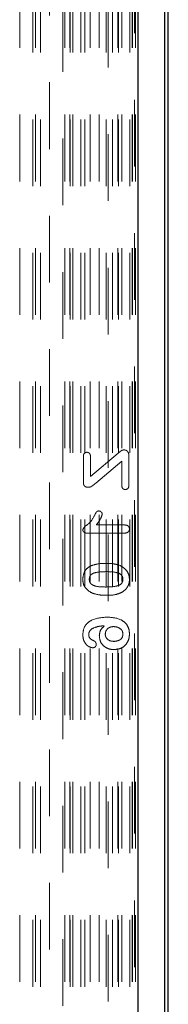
# Model space of a CAD drawing. Header units: inches. Extents: x 1907 to 2452, y -210 to -54.
# Tile 687 of 1056: x 2075.516 to 2075.739, y -65.425 to -63.949. Entities that reach past the tile are written whole.
import ezdxf

# ---------------------------------------------------------------- set-up
doc = ezdxf.new("R2010")
doc.units = ezdxf.units.IN
doc.header["$LTSCALE"] = 0.5
doc.header["$MEASUREMENT"] = 0
doc.linetypes.add('HIDDEN', pattern=[0.225, 0.15, -0.075])
doc.layers.add('SVD-M-S', color=8, linetype='Continuous')

msp = doc.modelspace()

# ---------------------------------------------------------------- linework, layer by layer
at = {"layer": 'SVD-M-S', "linetype": 'Continuous', "lineweight": 25}
for p, q in [((2075.69336, -66.81424), (2075.69336, -62.67604)), ((2075.7327, -62.67604), (2075.7327, -66.81424)), ((2075.73853, -66.82006), (2075.73853, -62.67022)), ((2075.73853, -66.82001), (2075.73853, -62.67027))]:
    msp.add_line(p, q, dxfattribs=at)
at = {"layer": 'SVD-M-S', "linetype": 'HIDDEN', "lineweight": 18}
for p, q in [((2075.64842, -62.72102), (2075.64842, -66.76926)), ((2075.68778, -66.76926), (2075.68778, -62.72102)), ((2075.51587, -63.0916), (2075.51587, -66.39868)), ((2075.53553, -66.39868), (2075.53553, -63.0916)), ((2075.53932, -63.0916), (2075.53932, -66.39868)), ((2075.54718, -66.39868), (2075.54718, -63.0916)), ((2075.58342, -63.0916), (2075.58342, -66.39868)), ((2075.59089, -63.0916), (2075.59089, -66.39868)), ((2075.59128, -66.39868), (2075.59128, -63.0916)), ((2075.59546, -63.0916), (2075.59546, -66.39868)), ((2075.59567, -66.39868), (2075.59567, -63.0916)), ((2075.60725, -66.39868), (2075.60725, -63.0916)), ((2075.61344, -66.39868), (2075.61344, -63.0916)), ((2075.62131, -63.0916), (2075.62131, -66.39868)), ((2075.63489, -63.0916), (2075.63489, -66.39868)), ((2075.64531, -66.39868), (2075.64531, -63.0916)), ((2075.65495, -66.39868), (2075.65495, -63.0916)), ((2075.66283, -63.0916), (2075.66283, -66.39868)), ((2075.66372, -66.39868), (2075.66372, -63.0916)), ((2075.66901, -63.0916), (2075.66901, -66.39868)), ((2075.6808, -66.39868), (2075.6808, -63.0916)), ((2075.68453, -63.0916), (2075.68453, -66.39868)), ((2075.68498, -63.0916), (2075.68498, -66.39868)), ((2075.68931, -63.0916), (2075.68931, -66.39868)), ((2075.69285, -66.39868), (2075.69285, -63.0916)), ((2075.58044, -63.32748), (2075.58044, -66.1628)), ((2075.56076, -66.14312), (2075.56076, -63.34716)), ((2075.61126, -64.60404), (2075.61126, -64.64259)), ((2075.66336, -64.59914), (2075.62189, -64.63395)), ((2075.62189, -64.63395), (2075.62189, -64.60404)), ((2075.67947, -64.64712), (2075.67947, -64.60312)), ((2075.62986, -64.64379), (2075.66884, -64.61125)), ((2075.66884, -64.61125), (2075.66884, -64.64712)), ((2075.67285, -64.70661), (2075.63075, -64.70661)), ((2075.61756, -64.71901), (2075.67097, -64.71901))]:
    msp.add_line(p, q, dxfattribs=at)
for points, knots in [([(2075.67193, -64.59411), (2075.67097, -64.59423), (2075.66906, -64.59448), (2075.66636, -64.59665), (2075.6645, -64.5982), (2075.66336, -64.59914)], [0, 0, 0, 0, 0.278669, 0.5588367, 1, 1, 1, 1]), ([(2075.67947, -64.60312), (2075.67941, -64.60187), (2075.6793, -64.59938), (2075.67765, -64.59618), (2075.67487, -64.59434), (2075.67291, -64.59419), (2075.67193, -64.59411)], [0, 0, 0, 0, 0.2808458, 0.5598599, 0.7797019, 1, 1, 1, 1]), ([(2075.6167, -64.5977), (2075.61581, -64.5978), (2075.61403, -64.598), (2075.61213, -64.5998), (2075.61135, -64.60196), (2075.61129, -64.60335), (2075.61126, -64.60404)], [0, 0, 0, 0, 0.2794928, 0.5582443, 0.7788061, 1, 1, 1, 1]), ([(2075.62189, -64.60404), (2075.62185, -64.60318), (2075.62177, -64.60145), (2075.62065, -64.59921), (2075.61875, -64.59789), (2075.61738, -64.59777), (2075.6167, -64.5977)], [0, 0, 0, 0, 0.2807802, 0.5599744, 0.7798916, 1, 1, 1, 1]), ([(2075.61126, -64.64259), (2075.61131, -64.64369), (2075.61141, -64.64587), (2075.61302, -64.64865), (2075.61562, -64.64994), (2075.61734, -64.65003), (2075.6182, -64.65008)], [0, 0, 0, 0, 0.2808981, 0.5592517, 0.7792708, 1, 1, 1, 1]), ([(2075.6182, -64.65008), (2075.61977, -64.64997), (2075.62237, -64.64978), (2075.62524, -64.64759), (2075.62759, -64.64576), (2075.62911, -64.64445), (2075.62986, -64.64379)], [0, 0, 0, 0, 0.33854014, 0.5587446, 0.77936976, 1, 1, 1, 1]), ([(2075.66884, -64.64712), (2075.66887, -64.64799), (2075.66893, -64.64972), (2075.67002, -64.65198), (2075.67193, -64.65331), (2075.6733, -64.65341), (2075.67399, -64.65346)], [0, 0, 0, 0, 0.2809714, 0.5600183, 0.7796273, 1, 1, 1, 1]), ([(2075.67399, -64.65346), (2075.67488, -64.65337), (2075.67667, -64.6532), (2075.67919, -64.65089), (2075.67937, -64.64855), (2075.67947, -64.64712)], [0, 0, 0, 0, 0.28082924, 0.56052513, 1, 1, 1, 1]), ([(2075.62797, -64.6924), (2075.62539, -64.69715), (2075.62179, -64.70377), (2075.61337, -64.70838), (2075.61135, -64.71195), (2075.61038, -64.71368)], [0, 0, 0, 0, 0.5657994, 0.7897654, 1, 1, 1, 1]), ([(2075.62797, -64.6924), (2075.62539, -64.69715), (2075.62179, -64.70377), (2075.61337, -64.70838), (2075.61135, -64.71195), (2075.61038, -64.71368)], [0, 0, 0, 0, 0.5657994, 0.7897654, 1, 1, 1, 1]), ([(2075.6344, -64.68562), (2075.63344, -64.68573), (2075.6315, -64.68595), (2075.62964, -64.689), (2075.6286, -64.69111), (2075.62797, -64.6924)], [0, 0, 0, 0, 0.278135, 0.5576305, 1, 1, 1, 1]), ([(2075.63075, -64.70661), (2075.63288, -64.70386), (2075.63666, -64.69899), (2075.63871, -64.69318), (2075.63961, -64.69063)], [0, 0, 0, 0, 0.5620984, 1, 1, 1, 1]), ([(2075.63075, -64.70661), (2075.63288, -64.70386), (2075.63666, -64.69899), (2075.63871, -64.69318), (2075.63961, -64.69063)], [0, 0, 0, 0, 0.5620984, 1, 1, 1, 1]), ([(2075.63961, -64.69063), (2075.6395, -64.68989), (2075.63928, -64.68839), (2075.63782, -64.68681), (2075.63616, -64.6858), (2075.63499, -64.68568), (2075.6344, -64.68562)], [0, 0, 0, 0, 0.2789895, 0.5592065, 0.7797154, 1, 1, 1, 1]), ([(2075.61038, -64.71368), (2075.61052, -64.71462), (2075.61082, -64.71651), (2075.61367, -64.7187), (2075.61608, -64.71889), (2075.61756, -64.71901)], [0, 0, 0, 0, 0.2790646, 0.5593318, 1, 1, 1, 1]), ([(2075.67097, -64.71901), (2075.67315, -64.71891), (2075.67587, -64.7188), (2075.67859, -64.7171), (2075.68005, -64.71548), (2075.68023, -64.71385), (2075.68036, -64.71276)], [0, 0, 0, 0, 0.4994223, 0.6253103, 0.75077, 1, 1, 1, 1]), ([(2075.68036, -64.71276), (2075.68024, -64.71173), (2075.68, -64.70967), (2075.67717, -64.70693), (2075.67449, -64.70673), (2075.67285, -64.70661)], [0, 0, 0, 0, 0.2803505, 0.56001, 1, 1, 1, 1]), ([(2075.62437, -64.76716), (2075.62214, -64.76826), (2075.61767, -64.77044), (2075.61164, -64.7774), (2075.61085, -64.78384), (2075.61038, -64.78777)], [0, 0, 0, 0, 0.2811103, 0.56163786, 1, 1, 1, 1]), ([(2075.62437, -64.76716), (2075.62214, -64.76826), (2075.61767, -64.77044), (2075.61164, -64.7774), (2075.61085, -64.78384), (2075.61038, -64.78777)], [0, 0, 0, 0, 0.2811103, 0.56163786, 1, 1, 1, 1]), ([(2075.64653, -64.76418), (2075.64231, -64.76422), (2075.63479, -64.76429), (2075.62755, -64.76628), (2075.62437, -64.76716)], [0, 0, 0, 0, 0.5603687, 1, 1, 1, 1]), ([(2075.64653, -64.76418), (2075.64231, -64.76422), (2075.63479, -64.76429), (2075.62755, -64.76628), (2075.62437, -64.76716)], [0, 0, 0, 0, 0.5603687, 1, 1, 1, 1]), ([(2075.66503, -64.76688), (2075.66164, -64.76596), (2075.65557, -64.76432), (2075.64929, -64.76422), (2075.64653, -64.76418)], [0, 0, 0, 0, 0.55955888, 1, 1, 1, 1]), ([(2075.66503, -64.76688), (2075.66164, -64.76596), (2075.65557, -64.76432), (2075.64929, -64.76422), (2075.64653, -64.76418)], [0, 0, 0, 0, 0.55955888, 1, 1, 1, 1]), ([(2075.68036, -64.78823), (2075.6801, -64.78562), (2075.67959, -64.78041), (2075.67463, -64.77211), (2075.66867, -64.76886), (2075.66503, -64.76688)], [0, 0, 0, 0, 0.28055489, 0.56108841, 1, 1, 1, 1]), ([(2075.68036, -64.78823), (2075.6801, -64.78562), (2075.67959, -64.78041), (2075.67463, -64.77211), (2075.66867, -64.76886), (2075.66503, -64.76688)], [0, 0, 0, 0, 0.28055489, 0.56108841, 1, 1, 1, 1]), ([(2075.61038, -64.78777), (2075.61056, -64.79022), (2075.61092, -64.79512), (2075.61511, -64.80318), (2075.6206, -64.80646), (2075.62395, -64.80846)], [0, 0, 0, 0, 0.2808063, 0.561073, 1, 1, 1, 1]), ([(2075.61038, -64.78777), (2075.61056, -64.79022), (2075.61092, -64.79512), (2075.61511, -64.80318), (2075.6206, -64.80646), (2075.62395, -64.80846)], [0, 0, 0, 0, 0.2808063, 0.561073, 1, 1, 1, 1]), ([(2075.62012, -64.78798), (2075.62022, -64.78669), (2075.62043, -64.78411), (2075.62358, -64.77978), (2075.63246, -64.77684), (2075.64009, -64.77669), (2075.64519, -64.77659)], [0, 0, 0, 0, 0.1250521, 0.2496287, 0.498484, 1, 1, 1, 1]), ([(2075.62012, -64.78798), (2075.62022, -64.78669), (2075.62043, -64.78411), (2075.62358, -64.77978), (2075.63246, -64.77684), (2075.64009, -64.77669), (2075.64519, -64.77659)], [0, 0, 0, 0, 0.1250521, 0.2496287, 0.498484, 1, 1, 1, 1]), ([(2075.64519, -64.77659), (2075.65036, -64.77664), (2075.65811, -64.77673), (2075.66699, -64.77986), (2075.67029, -64.78416), (2075.6705, -64.78677), (2075.67061, -64.78807)], [0, 0, 0, 0, 0.5014866, 0.7506184, 0.8751054, 1, 1, 1, 1]), ([(2075.64519, -64.77659), (2075.65036, -64.77664), (2075.65811, -64.77673), (2075.66699, -64.77986), (2075.67029, -64.78416), (2075.6705, -64.78677), (2075.67061, -64.78807)], [0, 0, 0, 0, 0.5014866, 0.7506184, 0.8751054, 1, 1, 1, 1]), ([(2075.64481, -64.79962), (2075.63972, -64.79957), (2075.63211, -64.79949), (2075.62339, -64.79621), (2075.6204, -64.79182), (2075.62021, -64.78926), (2075.62012, -64.78798)], [0, 0, 0, 0, 0.5015325, 0.7504334, 0.8749654, 1, 1, 1, 1]), ([(2075.64481, -64.79962), (2075.63972, -64.79957), (2075.63211, -64.79949), (2075.62339, -64.79621), (2075.6204, -64.79182), (2075.62021, -64.78926), (2075.62012, -64.78798)], [0, 0, 0, 0, 0.5015325, 0.7504334, 0.8749654, 1, 1, 1, 1]), ([(2075.67061, -64.78807), (2075.67051, -64.7894), (2075.6703, -64.79205), (2075.66693, -64.79639), (2075.65792, -64.79952), (2075.65006, -64.79958), (2075.64481, -64.79962)], [0, 0, 0, 0, 0.1248893, 0.2493346, 0.4984395, 1, 1, 1, 1]), ([(2075.67061, -64.78807), (2075.67051, -64.7894), (2075.6703, -64.79205), (2075.66693, -64.79639), (2075.65792, -64.79952), (2075.65006, -64.79958), (2075.64481, -64.79962)], [0, 0, 0, 0, 0.1248893, 0.2493346, 0.4984395, 1, 1, 1, 1]), ([(2075.66863, -64.80777), (2075.67089, -64.80623), (2075.67461, -64.80369), (2075.67812, -64.79847), (2075.68004, -64.7935), (2075.68025, -64.78998), (2075.68036, -64.78823)], [0, 0, 0, 0, 0.3395908, 0.55979415, 0.77986388, 1, 1, 1, 1]), ([(2075.66863, -64.80777), (2075.67089, -64.80623), (2075.67461, -64.80369), (2075.67812, -64.79847), (2075.68004, -64.7935), (2075.68025, -64.78998), (2075.68036, -64.78823)], [0, 0, 0, 0, 0.3395908, 0.55979415, 0.77986388, 1, 1, 1, 1]), ([(2075.62395, -64.80846), (2075.62793, -64.8097), (2075.63503, -64.81192), (2075.64246, -64.81199), (2075.64574, -64.81202)], [0, 0, 0, 0, 0.5591559, 1, 1, 1, 1]), ([(2075.62395, -64.80846), (2075.62793, -64.8097), (2075.63503, -64.81192), (2075.64246, -64.81199), (2075.64574, -64.81202)], [0, 0, 0, 0, 0.5591559, 1, 1, 1, 1]), ([(2075.64574, -64.81202), (2075.65018, -64.81202), (2075.6581, -64.81201), (2075.66542, -64.80906), (2075.66863, -64.80777)], [0, 0, 0, 0, 0.5608269, 1, 1, 1, 1]), ([(2075.64574, -64.81202), (2075.65018, -64.81202), (2075.6581, -64.81201), (2075.66542, -64.80906), (2075.66863, -64.80777)], [0, 0, 0, 0, 0.5608269, 1, 1, 1, 1]), ([(2075.6469, -64.84479), (2075.63822, -64.84537), (2075.62734, -64.8461), (2075.61703, -64.85365), (2075.61163, -64.86037), (2075.61088, -64.86681), (2075.61038, -64.87109)], [0, 0, 0, 0, 0.4990533, 0.6248367, 0.7505217, 1, 1, 1, 1]), ([(2075.6469, -64.84479), (2075.63822, -64.84537), (2075.62734, -64.8461), (2075.61703, -64.85365), (2075.61163, -64.86037), (2075.61088, -64.86681), (2075.61038, -64.87109)], [0, 0, 0, 0, 0.4990533, 0.6248367, 0.7505217, 1, 1, 1, 1]), ([(2075.68036, -64.86997), (2075.68012, -64.86701), (2075.67964, -64.8611), (2075.6748, -64.85334), (2075.66402, -64.84592), (2075.65396, -64.84526), (2075.6469, -64.84479)], [0, 0, 0, 0, 0.1870535, 0.3736537, 0.5606263, 1, 1, 1, 1]), ([(2075.68036, -64.86997), (2075.68012, -64.86701), (2075.67964, -64.8611), (2075.6748, -64.85334), (2075.66402, -64.84592), (2075.65396, -64.84526), (2075.6469, -64.84479)], [0, 0, 0, 0, 0.1870535, 0.3736537, 0.5606263, 1, 1, 1, 1]), ([(2075.6246, -64.86182), (2075.62784, -64.86054), (2075.63364, -64.85825), (2075.63985, -64.85796), (2075.6426, -64.85783)], [0, 0, 0, 0, 0.5583718, 1, 1, 1, 1]), ([(2075.6246, -64.86182), (2075.62784, -64.86054), (2075.63364, -64.85825), (2075.63985, -64.85796), (2075.6426, -64.85783)], [0, 0, 0, 0, 0.5583718, 1, 1, 1, 1]), ([(2075.6426, -64.85783), (2075.64023, -64.86021), (2075.63599, -64.86446), (2075.63543, -64.87038), (2075.63518, -64.87299)], [0, 0, 0, 0, 0.5593879, 1, 1, 1, 1]), ([(2075.6426, -64.85783), (2075.64023, -64.86021), (2075.63599, -64.86446), (2075.63543, -64.87038), (2075.63518, -64.87299)], [0, 0, 0, 0, 0.5593879, 1, 1, 1, 1]), ([(2075.64404, -64.87025), (2075.64429, -64.8685), (2075.6448, -64.86502), (2075.64822, -64.86126), (2075.6523, -64.85925), (2075.65505, -64.85906), (2075.65642, -64.85897)], [0, 0, 0, 0, 0.279333, 0.5586818, 0.7791895, 1, 1, 1, 1]), ([(2075.64404, -64.87025), (2075.64429, -64.8685), (2075.6448, -64.86502), (2075.64822, -64.86126), (2075.6523, -64.85925), (2075.65505, -64.85906), (2075.65642, -64.85897)], [0, 0, 0, 0, 0.279333, 0.5586818, 0.7791895, 1, 1, 1, 1]), ([(2075.65642, -64.85897), (2075.65832, -64.85911), (2075.66212, -64.85939), (2075.66682, -64.86202), (2075.67009, -64.86586), (2075.67044, -64.86885), (2075.67061, -64.87034)], [0, 0, 0, 0, 0.2806322, 0.5605421, 0.7803737, 1, 1, 1, 1]), ([(2075.65642, -64.85897), (2075.65832, -64.85911), (2075.66212, -64.85939), (2075.66682, -64.86202), (2075.67009, -64.86586), (2075.67044, -64.86885), (2075.67061, -64.87034)], [0, 0, 0, 0, 0.2806322, 0.5605421, 0.7803737, 1, 1, 1, 1]), ([(2075.61038, -64.87109), (2075.61057, -64.87364), (2075.61096, -64.87874), (2075.61451, -64.88505), (2075.61949, -64.88956), (2075.62345, -64.89034), (2075.62542, -64.89073)], [0, 0, 0, 0, 0.2806003, 0.5608357, 0.7809833, 1, 1, 1, 1]), ([(2075.61038, -64.87109), (2075.61057, -64.87364), (2075.61096, -64.87874), (2075.61451, -64.88505), (2075.61949, -64.88956), (2075.62345, -64.89034), (2075.62542, -64.89073)], [0, 0, 0, 0, 0.2806003, 0.5608357, 0.7809833, 1, 1, 1, 1]), ([(2075.61923, -64.87079), (2075.61935, -64.86978), (2075.61958, -64.86775), (2075.62137, -64.86451), (2075.62338, -64.86284), (2075.6246, -64.86182)], [0, 0, 0, 0, 0.2800099, 0.5605069, 1, 1, 1, 1]), ([(2075.62561, -64.87954), (2075.62463, -64.87908), (2075.62266, -64.87818), (2075.62061, -64.87588), (2075.61941, -64.87334), (2075.61929, -64.87164), (2075.61923, -64.87079)], [0, 0, 0, 0, 0.2799459, 0.5598354, 0.779851, 1, 1, 1, 1]), ([(2075.63518, -64.87299), (2075.63558, -64.87614), (2075.63637, -64.88244), (2075.64252, -64.88923), (2075.64984, -64.89288), (2075.65477, -64.8933), (2075.65724, -64.89351)], [0, 0, 0, 0, 0.2793577, 0.5586942, 0.7793005, 1, 1, 1, 1]), ([(2075.63518, -64.87299), (2075.63558, -64.87614), (2075.63637, -64.88244), (2075.64252, -64.88923), (2075.64984, -64.89288), (2075.65477, -64.8933), (2075.65724, -64.89351)], [0, 0, 0, 0, 0.2793577, 0.5586942, 0.7793005, 1, 1, 1, 1]), ([(2075.65714, -64.88111), (2075.65536, -64.881), (2075.65179, -64.88077), (2075.6473, -64.87829), (2075.64452, -64.87445), (2075.6442, -64.87165), (2075.64404, -64.87025)], [0, 0, 0, 0, 0.2806581, 0.5602691, 0.7801669, 1, 1, 1, 1]), ([(2075.65714, -64.88111), (2075.65536, -64.881), (2075.65179, -64.88077), (2075.6473, -64.87829), (2075.64452, -64.87445), (2075.6442, -64.87165), (2075.64404, -64.87025)], [0, 0, 0, 0, 0.2806581, 0.5602691, 0.7801669, 1, 1, 1, 1]), ([(2075.67061, -64.87034), (2075.67033, -64.87215), (2075.66977, -64.87576), (2075.66463, -64.88031), (2075.65998, -64.88081), (2075.65714, -64.88111)], [0, 0, 0, 0, 0.2795555, 0.5601633, 1, 1, 1, 1]), ([(2075.67061, -64.87034), (2075.67033, -64.87215), (2075.66977, -64.87576), (2075.66463, -64.88031), (2075.65998, -64.88081), (2075.65714, -64.88111)], [0, 0, 0, 0, 0.2795555, 0.5601633, 1, 1, 1, 1]), ([(2075.65724, -64.89351), (2075.6607, -64.89313), (2075.66762, -64.89236), (2075.67542, -64.88606), (2075.67973, -64.87812), (2075.68015, -64.87269), (2075.68036, -64.86997)], [0, 0, 0, 0, 0.2797367, 0.5590716, 0.7794188, 1, 1, 1, 1]), ([(2075.65724, -64.89351), (2075.6607, -64.89313), (2075.66762, -64.89236), (2075.67542, -64.88606), (2075.67973, -64.87812), (2075.68015, -64.87269), (2075.68036, -64.86997)], [0, 0, 0, 0, 0.2797367, 0.5590716, 0.7794188, 1, 1, 1, 1]), ([(2075.62542, -64.89073), (2075.62617, -64.89063), (2075.62767, -64.89042), (2075.62935, -64.88907), (2075.63041, -64.88741), (2075.63051, -64.88622), (2075.63056, -64.88563)], [0, 0, 0, 0, 0.2793838, 0.5592624, 0.7795939, 1, 1, 1, 1]), ([(2075.63056, -64.88563), (2075.63045, -64.88485), (2075.63025, -64.88329), (2075.62857, -64.88092), (2075.62674, -64.88006), (2075.62561, -64.87954)], [0, 0, 0, 0, 0.2801494, 0.5606414, 1, 1, 1, 1])]:
    msp.add_open_spline(points, degree=3, knots=knots, dxfattribs=at)

doc.saveas('drawing.dxf')
